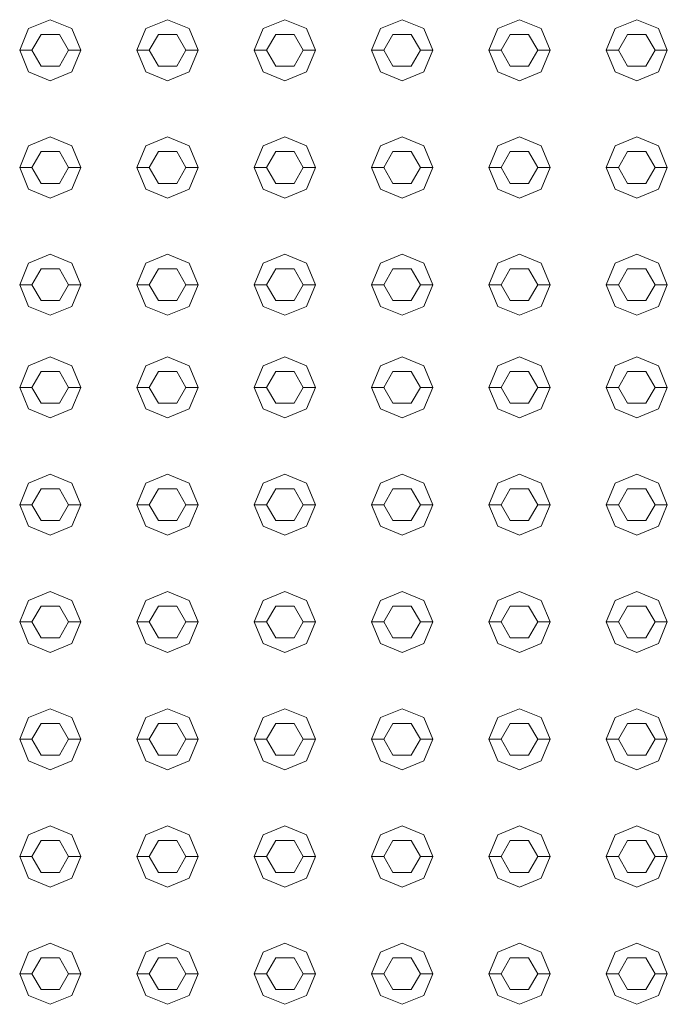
# Model space of a CAD drawing. Header units: millimetres. Extents: x -261 to 187, y -214 to 106.
# Tile 553 of 656: x -213.927 to -213.661, y 6.526 to 6.93. Entities that reach past the tile are written whole.
import ezdxf

# ---------------------------------------------------------------- set-up
doc = ezdxf.new("R2010")
doc.units = ezdxf.units.MM
doc.header["$LTSCALE"] = 0.005
doc.header["$MEASUREMENT"] = 0
doc.layers.add('IFC-Elemento construtivo genérico-Contorno', color=9, linetype='Continuous', lineweight=5)

msp = doc.modelspace()

# ---------------------------------------------------------------- linework, layer by layer
at = {"layer": 'IFC-Elemento construtivo genérico-Contorno', "lineweight": 5}
for p, q in [((-213.92315, 6.92617), (-213.91429, 6.92984)), ((-213.91429, 6.92984), (-213.90544, 6.92617)), ((-213.87506, 6.92617), (-213.8662, 6.92984)), ((-213.8662, 6.92984), (-213.85735, 6.92617)), ((-213.82697, 6.92617), (-213.81811, 6.92984)), ((-213.81811, 6.92984), (-213.80925, 6.92617)), ((-213.77887, 6.92617), (-213.77002, 6.92984)), ((-213.77002, 6.92984), (-213.76116, 6.92617)), ((-213.73078, 6.92617), (-213.72193, 6.92984)), ((-213.72193, 6.92984), (-213.71307, 6.92617)), ((-213.68269, 6.92617), (-213.67383, 6.92984)), ((-213.67383, 6.92984), (-213.66498, 6.92617)), ((-213.92682, 6.91732), (-213.92315, 6.92617)), ((-213.90544, 6.92617), (-213.90177, 6.91732)), ((-213.87873, 6.91732), (-213.87506, 6.92617)), ((-213.85735, 6.92617), (-213.85368, 6.91732)), ((-213.83063, 6.91732), (-213.82697, 6.92617)), ((-213.80925, 6.92617), (-213.80559, 6.91732)), ((-213.78254, 6.91732), (-213.77887, 6.92617)), ((-213.76116, 6.92617), (-213.7575, 6.91732)), ((-213.73445, 6.91732), (-213.73078, 6.92617)), ((-213.71307, 6.92617), (-213.7094, 6.91732)), ((-213.68636, 6.91732), (-213.68269, 6.92617)), ((-213.66498, 6.92617), (-213.66131, 6.91732)), ((-213.92181, 6.91732), (-213.91805, 6.92382)), ((-213.91805, 6.92382), (-213.91054, 6.92382)), ((-213.91054, 6.92382), (-213.90678, 6.91732)), ((-213.87372, 6.91732), (-213.86996, 6.92382)), ((-213.86996, 6.92382), (-213.86244, 6.92382)), ((-213.86244, 6.92382), (-213.85869, 6.91732)), ((-213.82562, 6.91732), (-213.82187, 6.92382)), ((-213.82187, 6.92382), (-213.81435, 6.92382)), ((-213.81435, 6.92382), (-213.8106, 6.91732)), ((-213.77753, 6.91732), (-213.77378, 6.92382)), ((-213.77378, 6.92382), (-213.76626, 6.92382)), ((-213.76626, 6.92382), (-213.7625, 6.91732)), ((-213.72944, 6.91732), (-213.72568, 6.92382)), ((-213.72568, 6.92382), (-213.71817, 6.92382)), ((-213.71817, 6.92382), (-213.71441, 6.91732)), ((-213.68135, 6.91732), (-213.67759, 6.92382)), ((-213.67759, 6.92382), (-213.67008, 6.92382)), ((-213.67008, 6.92382), (-213.66632, 6.91732)), ((-213.92682, 6.91732), (-213.92181, 6.91732)), ((-213.92682, 6.91732), (-213.92315, 6.90846)), ((-213.92181, 6.91732), (-213.91805, 6.91081)), ((-213.91054, 6.91081), (-213.90678, 6.91732)), ((-213.90678, 6.91732), (-213.90177, 6.91732)), ((-213.90544, 6.90846), (-213.90177, 6.91732)), ((-213.87873, 6.91732), (-213.87372, 6.91732)), ((-213.87873, 6.91732), (-213.87506, 6.90846)), ((-213.87372, 6.91732), (-213.86996, 6.91081)), ((-213.86244, 6.91081), (-213.85869, 6.91732)), ((-213.85869, 6.91732), (-213.85368, 6.91732)), ((-213.85735, 6.90846), (-213.85368, 6.91732)), ((-213.83063, 6.91732), (-213.82562, 6.91732)), ((-213.83063, 6.91732), (-213.82697, 6.90846)), ((-213.82562, 6.91732), (-213.82187, 6.91081)), ((-213.81435, 6.91081), (-213.8106, 6.91732)), ((-213.8106, 6.91732), (-213.80559, 6.91732)), ((-213.80925, 6.90846), (-213.80559, 6.91732)), ((-213.78254, 6.91732), (-213.77753, 6.91732)), ((-213.78254, 6.91732), (-213.77887, 6.90846)), ((-213.77753, 6.91732), (-213.77378, 6.91081)), ((-213.76626, 6.91081), (-213.7625, 6.91732)), ((-213.7625, 6.91732), (-213.7575, 6.91732)), ((-213.76116, 6.90846), (-213.7575, 6.91732)), ((-213.73445, 6.91732), (-213.72944, 6.91732)), ((-213.73445, 6.91732), (-213.73078, 6.90846)), ((-213.72944, 6.91732), (-213.72568, 6.91081)), ((-213.71817, 6.91081), (-213.71441, 6.91732)), ((-213.71441, 6.91732), (-213.7094, 6.91732)), ((-213.71307, 6.90846), (-213.7094, 6.91732)), ((-213.68636, 6.91732), (-213.68135, 6.91732)), ((-213.68636, 6.91732), (-213.68269, 6.90846)), ((-213.68135, 6.91732), (-213.67759, 6.91081)), ((-213.67008, 6.91081), (-213.66632, 6.91732)), ((-213.66632, 6.91732), (-213.66131, 6.91732)), ((-213.66498, 6.90846), (-213.66131, 6.91732)), ((-213.91805, 6.91081), (-213.91054, 6.91081)), ((-213.86996, 6.91081), (-213.86244, 6.91081)), ((-213.82187, 6.91081), (-213.81435, 6.91081)), ((-213.77378, 6.91081), (-213.76626, 6.91081)), ((-213.72568, 6.91081), (-213.71817, 6.91081)), ((-213.67759, 6.91081), (-213.67008, 6.91081)), ((-213.92315, 6.90846), (-213.91429, 6.90479)), ((-213.91429, 6.90479), (-213.90544, 6.90846)), ((-213.87506, 6.90846), (-213.8662, 6.90479)), ((-213.8662, 6.90479), (-213.85735, 6.90846)), ((-213.82697, 6.90846), (-213.81811, 6.90479)), ((-213.81811, 6.90479), (-213.80925, 6.90846)), ((-213.77887, 6.90846), (-213.77002, 6.90479)), ((-213.77002, 6.90479), (-213.76116, 6.90846)), ((-213.73078, 6.90846), (-213.72193, 6.90479)), ((-213.72193, 6.90479), (-213.71307, 6.90846)), ((-213.68269, 6.90846), (-213.67383, 6.90479)), ((-213.67383, 6.90479), (-213.66498, 6.90846)), ((-213.92315, 6.87808), (-213.91429, 6.88175)), ((-213.91429, 6.88175), (-213.90544, 6.87808)), ((-213.87506, 6.87808), (-213.8662, 6.88175)), ((-213.8662, 6.88175), (-213.85735, 6.87808)), ((-213.82697, 6.87808), (-213.81811, 6.88175)), ((-213.81811, 6.88175), (-213.80925, 6.87808)), ((-213.77887, 6.87808), (-213.77002, 6.88175)), ((-213.77002, 6.88175), (-213.76116, 6.87808)), ((-213.73078, 6.87808), (-213.72193, 6.88175)), ((-213.72193, 6.88175), (-213.71307, 6.87808)), ((-213.68269, 6.87808), (-213.67383, 6.88175)), ((-213.67383, 6.88175), (-213.66498, 6.87808)), ((-213.92682, 6.86922), (-213.92315, 6.87808)), ((-213.90544, 6.87808), (-213.90177, 6.86922)), ((-213.87873, 6.86922), (-213.87506, 6.87808)), ((-213.85735, 6.87808), (-213.85368, 6.86922)), ((-213.83063, 6.86922), (-213.82697, 6.87808)), ((-213.80925, 6.87808), (-213.80559, 6.86922)), ((-213.78254, 6.86922), (-213.77887, 6.87808)), ((-213.76116, 6.87808), (-213.7575, 6.86922)), ((-213.73445, 6.86922), (-213.73078, 6.87808)), ((-213.71307, 6.87808), (-213.7094, 6.86922)), ((-213.68636, 6.86922), (-213.68269, 6.87808)), ((-213.66498, 6.87808), (-213.66131, 6.86922)), ((-213.92181, 6.86922), (-213.91805, 6.87573)), ((-213.91805, 6.87573), (-213.91054, 6.87573)), ((-213.91054, 6.87573), (-213.90678, 6.86922)), ((-213.87372, 6.86922), (-213.86996, 6.87573)), ((-213.86996, 6.87573), (-213.86244, 6.87573)), ((-213.86244, 6.87573), (-213.85869, 6.86922)), ((-213.82562, 6.86922), (-213.82187, 6.87573)), ((-213.82187, 6.87573), (-213.81435, 6.87573)), ((-213.81435, 6.87573), (-213.8106, 6.86922)), ((-213.77753, 6.86922), (-213.77378, 6.87573)), ((-213.77378, 6.87573), (-213.76626, 6.87573)), ((-213.76626, 6.87573), (-213.7625, 6.86922)), ((-213.72944, 6.86922), (-213.72568, 6.87573)), ((-213.72568, 6.87573), (-213.71817, 6.87573)), ((-213.71817, 6.87573), (-213.71441, 6.86922)), ((-213.68135, 6.86922), (-213.67759, 6.87573)), ((-213.67759, 6.87573), (-213.67008, 6.87573)), ((-213.67008, 6.87573), (-213.66632, 6.86922)), ((-213.92682, 6.86922), (-213.92181, 6.86922)), ((-213.92682, 6.86922), (-213.92315, 6.86037)), ((-213.92181, 6.86922), (-213.91805, 6.86272)), ((-213.91054, 6.86272), (-213.90678, 6.86922)), ((-213.90678, 6.86922), (-213.90177, 6.86922)), ((-213.90544, 6.86037), (-213.90177, 6.86922)), ((-213.87873, 6.86922), (-213.87372, 6.86922)), ((-213.87873, 6.86922), (-213.87506, 6.86037)), ((-213.87372, 6.86922), (-213.86996, 6.86272)), ((-213.86244, 6.86272), (-213.85869, 6.86922)), ((-213.85869, 6.86922), (-213.85368, 6.86922)), ((-213.85735, 6.86037), (-213.85368, 6.86922)), ((-213.83063, 6.86922), (-213.82562, 6.86922)), ((-213.83063, 6.86922), (-213.82697, 6.86037)), ((-213.82562, 6.86922), (-213.82187, 6.86272)), ((-213.81435, 6.86272), (-213.8106, 6.86922)), ((-213.8106, 6.86922), (-213.80559, 6.86922)), ((-213.80925, 6.86037), (-213.80559, 6.86922)), ((-213.78254, 6.86922), (-213.77753, 6.86922)), ((-213.78254, 6.86922), (-213.77887, 6.86037)), ((-213.77753, 6.86922), (-213.77378, 6.86272)), ((-213.76626, 6.86272), (-213.7625, 6.86922)), ((-213.7625, 6.86922), (-213.7575, 6.86922)), ((-213.76116, 6.86037), (-213.7575, 6.86922)), ((-213.73445, 6.86922), (-213.72944, 6.86922)), ((-213.73445, 6.86922), (-213.73078, 6.86037)), ((-213.72944, 6.86922), (-213.72568, 6.86272)), ((-213.71817, 6.86272), (-213.71441, 6.86922)), ((-213.71441, 6.86922), (-213.7094, 6.86922)), ((-213.71307, 6.86037), (-213.7094, 6.86922)), ((-213.68636, 6.86922), (-213.68135, 6.86922)), ((-213.68636, 6.86922), (-213.68269, 6.86037)), ((-213.68135, 6.86922), (-213.67759, 6.86272)), ((-213.67008, 6.86272), (-213.66632, 6.86922)), ((-213.66632, 6.86922), (-213.66131, 6.86922)), ((-213.66498, 6.86037), (-213.66131, 6.86922)), ((-213.92315, 6.86037), (-213.91429, 6.8567)), ((-213.91805, 6.86272), (-213.91054, 6.86272)), ((-213.91429, 6.8567), (-213.90544, 6.86037)), ((-213.87506, 6.86037), (-213.8662, 6.8567)), ((-213.86996, 6.86272), (-213.86244, 6.86272)), ((-213.8662, 6.8567), (-213.85735, 6.86037)), ((-213.82697, 6.86037), (-213.81811, 6.8567)), ((-213.82187, 6.86272), (-213.81435, 6.86272)), ((-213.81811, 6.8567), (-213.80925, 6.86037)), ((-213.77887, 6.86037), (-213.77002, 6.8567)), ((-213.77378, 6.86272), (-213.76626, 6.86272)), ((-213.77002, 6.8567), (-213.76116, 6.86037)), ((-213.73078, 6.86037), (-213.72193, 6.8567)), ((-213.72568, 6.86272), (-213.71817, 6.86272)), ((-213.72193, 6.8567), (-213.71307, 6.86037)), ((-213.68269, 6.86037), (-213.67383, 6.8567)), ((-213.67759, 6.86272), (-213.67008, 6.86272)), ((-213.67383, 6.8567), (-213.66498, 6.86037)), ((-213.92315, 6.82999), (-213.91429, 6.83366)), ((-213.91429, 6.83366), (-213.90544, 6.82999)), ((-213.87506, 6.82999), (-213.8662, 6.83366)), ((-213.8662, 6.83366), (-213.85735, 6.82999)), ((-213.82697, 6.82999), (-213.81811, 6.83366)), ((-213.81811, 6.83366), (-213.80925, 6.82999)), ((-213.77887, 6.82999), (-213.77002, 6.83366)), ((-213.77002, 6.83366), (-213.76116, 6.82999)), ((-213.73078, 6.82999), (-213.72193, 6.83366)), ((-213.72193, 6.83366), (-213.71307, 6.82999)), ((-213.68269, 6.82999), (-213.67383, 6.83366)), ((-213.67383, 6.83366), (-213.66498, 6.82999)), ((-213.92682, 6.82113), (-213.92315, 6.82999)), ((-213.90544, 6.82999), (-213.90177, 6.82113)), ((-213.87873, 6.82113), (-213.87506, 6.82999)), ((-213.85735, 6.82999), (-213.85368, 6.82113)), ((-213.83063, 6.82113), (-213.82697, 6.82999)), ((-213.80925, 6.82999), (-213.80559, 6.82113)), ((-213.78254, 6.82113), (-213.77887, 6.82999)), ((-213.76116, 6.82999), (-213.7575, 6.82113)), ((-213.73445, 6.82113), (-213.73078, 6.82999)), ((-213.71307, 6.82999), (-213.7094, 6.82113)), ((-213.68636, 6.82113), (-213.68269, 6.82999)), ((-213.66498, 6.82999), (-213.66131, 6.82113)), ((-213.92181, 6.82113), (-213.91805, 6.82764)), ((-213.91805, 6.82764), (-213.91054, 6.82764)), ((-213.91054, 6.82764), (-213.90678, 6.82113)), ((-213.87372, 6.82113), (-213.86996, 6.82764)), ((-213.86996, 6.82764), (-213.86244, 6.82764)), ((-213.86244, 6.82764), (-213.85869, 6.82113)), ((-213.82562, 6.82113), (-213.82187, 6.82764)), ((-213.82187, 6.82764), (-213.81435, 6.82764)), ((-213.81435, 6.82764), (-213.8106, 6.82113)), ((-213.77753, 6.82113), (-213.77378, 6.82764)), ((-213.77378, 6.82764), (-213.76626, 6.82764)), ((-213.76626, 6.82764), (-213.7625, 6.82113)), ((-213.72944, 6.82113), (-213.72568, 6.82764)), ((-213.72568, 6.82764), (-213.71817, 6.82764)), ((-213.71817, 6.82764), (-213.71441, 6.82113)), ((-213.68135, 6.82113), (-213.67759, 6.82764)), ((-213.67759, 6.82764), (-213.67008, 6.82764)), ((-213.67008, 6.82764), (-213.66632, 6.82113)), ((-213.92682, 6.82113), (-213.92181, 6.82113)), ((-213.92682, 6.82113), (-213.92315, 6.81228)), ((-213.92181, 6.82113), (-213.91805, 6.81463)), ((-213.91054, 6.81463), (-213.90678, 6.82113)), ((-213.90678, 6.82113), (-213.90177, 6.82113)), ((-213.90544, 6.81228), (-213.90177, 6.82113)), ((-213.87873, 6.82113), (-213.87372, 6.82113)), ((-213.87873, 6.82113), (-213.87506, 6.81228)), ((-213.87372, 6.82113), (-213.86996, 6.81463)), ((-213.86244, 6.81463), (-213.85869, 6.82113)), ((-213.85869, 6.82113), (-213.85368, 6.82113)), ((-213.85735, 6.81228), (-213.85368, 6.82113)), ((-213.83063, 6.82113), (-213.82562, 6.82113)), ((-213.83063, 6.82113), (-213.82697, 6.81228)), ((-213.82562, 6.82113), (-213.82187, 6.81463)), ((-213.81435, 6.81463), (-213.8106, 6.82113)), ((-213.8106, 6.82113), (-213.80559, 6.82113)), ((-213.80925, 6.81228), (-213.80559, 6.82113)), ((-213.78254, 6.82113), (-213.77753, 6.82113)), ((-213.78254, 6.82113), (-213.77887, 6.81228)), ((-213.77753, 6.82113), (-213.77378, 6.81463)), ((-213.76626, 6.81463), (-213.7625, 6.82113)), ((-213.7625, 6.82113), (-213.7575, 6.82113)), ((-213.76116, 6.81228), (-213.7575, 6.82113)), ((-213.73445, 6.82113), (-213.72944, 6.82113)), ((-213.73445, 6.82113), (-213.73078, 6.81228)), ((-213.72944, 6.82113), (-213.72568, 6.81463)), ((-213.71817, 6.81463), (-213.71441, 6.82113)), ((-213.71441, 6.82113), (-213.7094, 6.82113)), ((-213.71307, 6.81228), (-213.7094, 6.82113)), ((-213.68636, 6.82113), (-213.68135, 6.82113)), ((-213.68636, 6.82113), (-213.68269, 6.81228)), ((-213.68135, 6.82113), (-213.67759, 6.81463)), ((-213.67008, 6.81463), (-213.66632, 6.82113)), ((-213.66632, 6.82113), (-213.66131, 6.82113)), ((-213.66498, 6.81228), (-213.66131, 6.82113)), ((-213.92315, 6.81228), (-213.91429, 6.80861)), ((-213.91805, 6.81463), (-213.91054, 6.81463)), ((-213.91429, 6.80861), (-213.90544, 6.81228)), ((-213.87506, 6.81228), (-213.8662, 6.80861)), ((-213.86996, 6.81463), (-213.86244, 6.81463)), ((-213.8662, 6.80861), (-213.85735, 6.81228)), ((-213.82697, 6.81228), (-213.81811, 6.80861)), ((-213.82187, 6.81463), (-213.81435, 6.81463)), ((-213.81811, 6.80861), (-213.80925, 6.81228)), ((-213.77887, 6.81228), (-213.77002, 6.80861)), ((-213.77378, 6.81463), (-213.76626, 6.81463)), ((-213.77002, 6.80861), (-213.76116, 6.81228)), ((-213.73078, 6.81228), (-213.72193, 6.80861)), ((-213.72568, 6.81463), (-213.71817, 6.81463)), ((-213.72193, 6.80861), (-213.71307, 6.81228)), ((-213.68269, 6.81228), (-213.67383, 6.80861)), ((-213.67759, 6.81463), (-213.67008, 6.81463)), ((-213.67383, 6.80861), (-213.66498, 6.81228)), ((-213.92315, 6.78791), (-213.91429, 6.79157)), ((-213.91429, 6.79157), (-213.90544, 6.78791)), ((-213.87506, 6.78791), (-213.8662, 6.79157)), ((-213.8662, 6.79157), (-213.85735, 6.78791)), ((-213.82697, 6.78791), (-213.81811, 6.79157)), ((-213.81811, 6.79157), (-213.80925, 6.78791)), ((-213.77887, 6.78791), (-213.77002, 6.79157)), ((-213.77002, 6.79157), (-213.76116, 6.78791)), ((-213.73078, 6.78791), (-213.72193, 6.79157)), ((-213.72193, 6.79157), (-213.71307, 6.78791)), ((-213.68269, 6.78791), (-213.67383, 6.79157)), ((-213.67383, 6.79157), (-213.66498, 6.78791)), ((-213.92682, 6.77905), (-213.92315, 6.78791)), ((-213.90544, 6.78791), (-213.90177, 6.77905)), ((-213.87873, 6.77905), (-213.87506, 6.78791)), ((-213.85735, 6.78791), (-213.85368, 6.77905)), ((-213.83063, 6.77905), (-213.82697, 6.78791)), ((-213.80925, 6.78791), (-213.80559, 6.77905)), ((-213.78254, 6.77905), (-213.77887, 6.78791)), ((-213.76116, 6.78791), (-213.7575, 6.77905)), ((-213.73445, 6.77905), (-213.73078, 6.78791)), ((-213.71307, 6.78791), (-213.7094, 6.77905)), ((-213.68636, 6.77905), (-213.68269, 6.78791)), ((-213.66498, 6.78791), (-213.66131, 6.77905)), ((-213.92181, 6.77905), (-213.91805, 6.78556)), ((-213.91805, 6.78556), (-213.91054, 6.78556)), ((-213.91054, 6.78556), (-213.90678, 6.77905)), ((-213.87372, 6.77905), (-213.86996, 6.78556)), ((-213.86996, 6.78556), (-213.86244, 6.78556)), ((-213.86244, 6.78556), (-213.85869, 6.77905)), ((-213.82562, 6.77905), (-213.82187, 6.78556)), ((-213.82187, 6.78556), (-213.81435, 6.78556)), ((-213.81435, 6.78556), (-213.8106, 6.77905)), ((-213.77753, 6.77905), (-213.77378, 6.78556)), ((-213.77378, 6.78556), (-213.76626, 6.78556)), ((-213.76626, 6.78556), (-213.7625, 6.77905)), ((-213.72944, 6.77905), (-213.72568, 6.78556)), ((-213.72568, 6.78556), (-213.71817, 6.78556)), ((-213.71817, 6.78556), (-213.71441, 6.77905)), ((-213.68135, 6.77905), (-213.67759, 6.78556)), ((-213.67759, 6.78556), (-213.67008, 6.78556)), ((-213.67008, 6.78556), (-213.66632, 6.77905)), ((-213.92682, 6.77905), (-213.92181, 6.77905)), ((-213.92682, 6.77905), (-213.92315, 6.7702)), ((-213.92181, 6.77905), (-213.91805, 6.77254)), ((-213.91054, 6.77254), (-213.90678, 6.77905)), ((-213.90678, 6.77905), (-213.90177, 6.77905)), ((-213.90544, 6.7702), (-213.90177, 6.77905)), ((-213.87873, 6.77905), (-213.87372, 6.77905)), ((-213.87873, 6.77905), (-213.87506, 6.7702)), ((-213.87372, 6.77905), (-213.86996, 6.77254)), ((-213.86244, 6.77254), (-213.85869, 6.77905)), ((-213.85869, 6.77905), (-213.85368, 6.77905)), ((-213.85735, 6.7702), (-213.85368, 6.77905)), ((-213.83063, 6.77905), (-213.82562, 6.77905)), ((-213.83063, 6.77905), (-213.82697, 6.7702)), ((-213.82562, 6.77905), (-213.82187, 6.77254)), ((-213.81435, 6.77254), (-213.8106, 6.77905)), ((-213.8106, 6.77905), (-213.80559, 6.77905)), ((-213.80925, 6.7702), (-213.80559, 6.77905)), ((-213.78254, 6.77905), (-213.77753, 6.77905)), ((-213.78254, 6.77905), (-213.77887, 6.7702)), ((-213.77753, 6.77905), (-213.77378, 6.77254)), ((-213.76626, 6.77254), (-213.7625, 6.77905)), ((-213.7625, 6.77905), (-213.7575, 6.77905)), ((-213.76116, 6.7702), (-213.7575, 6.77905)), ((-213.73445, 6.77905), (-213.72944, 6.77905)), ((-213.73445, 6.77905), (-213.73078, 6.7702)), ((-213.72944, 6.77905), (-213.72568, 6.77254)), ((-213.71817, 6.77254), (-213.71441, 6.77905)), ((-213.71441, 6.77905), (-213.7094, 6.77905)), ((-213.71307, 6.7702), (-213.7094, 6.77905)), ((-213.68636, 6.77905), (-213.68135, 6.77905)), ((-213.68636, 6.77905), (-213.68269, 6.7702)), ((-213.68135, 6.77905), (-213.67759, 6.77254)), ((-213.67008, 6.77254), (-213.66632, 6.77905)), ((-213.66632, 6.77905), (-213.66131, 6.77905)), ((-213.66498, 6.7702), (-213.66131, 6.77905)), ((-213.91805, 6.77254), (-213.91054, 6.77254)), ((-213.86996, 6.77254), (-213.86244, 6.77254)), ((-213.82187, 6.77254), (-213.81435, 6.77254)), ((-213.77378, 6.77254), (-213.76626, 6.77254)), ((-213.72568, 6.77254), (-213.71817, 6.77254)), ((-213.67759, 6.77254), (-213.67008, 6.77254)), ((-213.92315, 6.7702), (-213.91429, 6.76653)), ((-213.91429, 6.76653), (-213.90544, 6.7702)), ((-213.87506, 6.7702), (-213.8662, 6.76653)), ((-213.8662, 6.76653), (-213.85735, 6.7702)), ((-213.82697, 6.7702), (-213.81811, 6.76653)), ((-213.81811, 6.76653), (-213.80925, 6.7702)), ((-213.77887, 6.7702), (-213.77002, 6.76653)), ((-213.77002, 6.76653), (-213.76116, 6.7702)), ((-213.73078, 6.7702), (-213.72193, 6.76653)), ((-213.72193, 6.76653), (-213.71307, 6.7702)), ((-213.68269, 6.7702), (-213.67383, 6.76653)), ((-213.67383, 6.76653), (-213.66498, 6.7702)), ((-213.92315, 6.73982), (-213.91429, 6.74349)), ((-213.91429, 6.74349), (-213.90544, 6.73982)), ((-213.87506, 6.73982), (-213.8662, 6.74349)), ((-213.8662, 6.74349), (-213.85735, 6.73982)), ((-213.82697, 6.73982), (-213.81811, 6.74349)), ((-213.81811, 6.74349), (-213.80925, 6.73982)), ((-213.77887, 6.73982), (-213.77002, 6.74349)), ((-213.77002, 6.74349), (-213.76116, 6.73982)), ((-213.73078, 6.73982), (-213.72193, 6.74349)), ((-213.72193, 6.74349), (-213.71307, 6.73982)), ((-213.68269, 6.73982), (-213.67383, 6.74349)), ((-213.67383, 6.74349), (-213.66498, 6.73982)), ((-213.92682, 6.73096), (-213.92315, 6.73982)), ((-213.90544, 6.73982), (-213.90177, 6.73096)), ((-213.87873, 6.73096), (-213.87506, 6.73982)), ((-213.85735, 6.73982), (-213.85368, 6.73096)), ((-213.83063, 6.73096), (-213.82697, 6.73982)), ((-213.80925, 6.73982), (-213.80559, 6.73096)), ((-213.78254, 6.73096), (-213.77887, 6.73982)), ((-213.76116, 6.73982), (-213.7575, 6.73096)), ((-213.73445, 6.73096), (-213.73078, 6.73982)), ((-213.71307, 6.73982), (-213.7094, 6.73096)), ((-213.68636, 6.73096), (-213.68269, 6.73982)), ((-213.66498, 6.73982), (-213.66131, 6.73096)), ((-213.92181, 6.73096), (-213.91805, 6.73747)), ((-213.91805, 6.73747), (-213.91054, 6.73747)), ((-213.91054, 6.73747), (-213.90678, 6.73096)), ((-213.87372, 6.73096), (-213.86996, 6.73747)), ((-213.86996, 6.73747), (-213.86244, 6.73747)), ((-213.86244, 6.73747), (-213.85869, 6.73096)), ((-213.82562, 6.73096), (-213.82187, 6.73747)), ((-213.82187, 6.73747), (-213.81435, 6.73747)), ((-213.81435, 6.73747), (-213.8106, 6.73096)), ((-213.77753, 6.73096), (-213.77378, 6.73747)), ((-213.77378, 6.73747), (-213.76626, 6.73747)), ((-213.76626, 6.73747), (-213.7625, 6.73096)), ((-213.72944, 6.73096), (-213.72568, 6.73747)), ((-213.72568, 6.73747), (-213.71817, 6.73747)), ((-213.71817, 6.73747), (-213.71441, 6.73096)), ((-213.68135, 6.73096), (-213.67759, 6.73747)), ((-213.67759, 6.73747), (-213.67008, 6.73747)), ((-213.67008, 6.73747), (-213.66632, 6.73096)), ((-213.92682, 6.73096), (-213.92181, 6.73096)), ((-213.92682, 6.73096), (-213.92315, 6.72211)), ((-213.92181, 6.73096), (-213.91805, 6.72445)), ((-213.91054, 6.72445), (-213.90678, 6.73096)), ((-213.90678, 6.73096), (-213.90177, 6.73096)), ((-213.90544, 6.72211), (-213.90177, 6.73096)), ((-213.87873, 6.73096), (-213.87372, 6.73096)), ((-213.87873, 6.73096), (-213.87506, 6.72211)), ((-213.87372, 6.73096), (-213.86996, 6.72445)), ((-213.86244, 6.72445), (-213.85869, 6.73096)), ((-213.85869, 6.73096), (-213.85368, 6.73096)), ((-213.85735, 6.72211), (-213.85368, 6.73096)), ((-213.83063, 6.73096), (-213.82562, 6.73096)), ((-213.83063, 6.73096), (-213.82697, 6.72211)), ((-213.82562, 6.73096), (-213.82187, 6.72445)), ((-213.81435, 6.72445), (-213.8106, 6.73096)), ((-213.8106, 6.73096), (-213.80559, 6.73096)), ((-213.80925, 6.72211), (-213.80559, 6.73096)), ((-213.78254, 6.73096), (-213.77753, 6.73096)), ((-213.78254, 6.73096), (-213.77887, 6.72211)), ((-213.77753, 6.73096), (-213.77378, 6.72445)), ((-213.76626, 6.72445), (-213.7625, 6.73096)), ((-213.7625, 6.73096), (-213.7575, 6.73096)), ((-213.76116, 6.72211), (-213.7575, 6.73096)), ((-213.73445, 6.73096), (-213.72944, 6.73096)), ((-213.73445, 6.73096), (-213.73078, 6.72211)), ((-213.72944, 6.73096), (-213.72568, 6.72445)), ((-213.71817, 6.72445), (-213.71441, 6.73096)), ((-213.71441, 6.73096), (-213.7094, 6.73096)), ((-213.71307, 6.72211), (-213.7094, 6.73096)), ((-213.68636, 6.73096), (-213.68135, 6.73096)), ((-213.68636, 6.73096), (-213.68269, 6.72211)), ((-213.68135, 6.73096), (-213.67759, 6.72445)), ((-213.67008, 6.72445), (-213.66632, 6.73096)), ((-213.66632, 6.73096), (-213.66131, 6.73096)), ((-213.66498, 6.72211), (-213.66131, 6.73096)), ((-213.91805, 6.72445), (-213.91054, 6.72445)), ((-213.86996, 6.72445), (-213.86244, 6.72445)), ((-213.82187, 6.72445), (-213.81435, 6.72445)), ((-213.77378, 6.72445), (-213.76626, 6.72445)), ((-213.72568, 6.72445), (-213.71817, 6.72445)), ((-213.67759, 6.72445), (-213.67008, 6.72445)), ((-213.92315, 6.72211), (-213.91429, 6.71844)), ((-213.91429, 6.71844), (-213.90544, 6.72211)), ((-213.87506, 6.72211), (-213.8662, 6.71844)), ((-213.8662, 6.71844), (-213.85735, 6.72211)), ((-213.82697, 6.72211), (-213.81811, 6.71844)), ((-213.81811, 6.71844), (-213.80925, 6.72211)), ((-213.77887, 6.72211), (-213.77002, 6.71844)), ((-213.77002, 6.71844), (-213.76116, 6.72211)), ((-213.73078, 6.72211), (-213.72193, 6.71844)), ((-213.72193, 6.71844), (-213.71307, 6.72211)), ((-213.68269, 6.72211), (-213.67383, 6.71844)), ((-213.67383, 6.71844), (-213.66498, 6.72211)), ((-213.92315, 6.69173), (-213.91429, 6.69539)), ((-213.91429, 6.69539), (-213.90544, 6.69173)), ((-213.87506, 6.69173), (-213.8662, 6.69539)), ((-213.8662, 6.69539), (-213.85735, 6.69173)), ((-213.82697, 6.69173), (-213.81811, 6.69539)), ((-213.81811, 6.69539), (-213.80925, 6.69173)), ((-213.77887, 6.69173), (-213.77002, 6.69539)), ((-213.77002, 6.69539), (-213.76116, 6.69173)), ((-213.73078, 6.69173), (-213.72193, 6.69539)), ((-213.72193, 6.69539), (-213.71307, 6.69173)), ((-213.68269, 6.69173), (-213.67383, 6.69539)), ((-213.67383, 6.69539), (-213.66498, 6.69173)), ((-213.92682, 6.68287), (-213.92315, 6.69173)), ((-213.90544, 6.69173), (-213.90177, 6.68287)), ((-213.87873, 6.68287), (-213.87506, 6.69173)), ((-213.85735, 6.69173), (-213.85368, 6.68287)), ((-213.83063, 6.68287), (-213.82697, 6.69173)), ((-213.80925, 6.69173), (-213.80559, 6.68287)), ((-213.78254, 6.68287), (-213.77887, 6.69173)), ((-213.76116, 6.69173), (-213.7575, 6.68287)), ((-213.73445, 6.68287), (-213.73078, 6.69173)), ((-213.71307, 6.69173), (-213.7094, 6.68287)), ((-213.68636, 6.68287), (-213.68269, 6.69173)), ((-213.66498, 6.69173), (-213.66131, 6.68287)), ((-213.92181, 6.68287), (-213.91805, 6.68938)), ((-213.91805, 6.68938), (-213.91054, 6.68938)), ((-213.91054, 6.68938), (-213.90678, 6.68287)), ((-213.87372, 6.68287), (-213.86996, 6.68938)), ((-213.86996, 6.68938), (-213.86244, 6.68938)), ((-213.86244, 6.68938), (-213.85869, 6.68287)), ((-213.82562, 6.68287), (-213.82187, 6.68938)), ((-213.82187, 6.68938), (-213.81435, 6.68938)), ((-213.81435, 6.68938), (-213.8106, 6.68287)), ((-213.77753, 6.68287), (-213.77378, 6.68938)), ((-213.77378, 6.68938), (-213.76626, 6.68938)), ((-213.76626, 6.68938), (-213.7625, 6.68287)), ((-213.72944, 6.68287), (-213.72568, 6.68938)), ((-213.72568, 6.68938), (-213.71817, 6.68938)), ((-213.71817, 6.68938), (-213.71441, 6.68287)), ((-213.68135, 6.68287), (-213.67759, 6.68938)), ((-213.67759, 6.68938), (-213.67008, 6.68938)), ((-213.67008, 6.68938), (-213.66632, 6.68287)), ((-213.92682, 6.68287), (-213.92181, 6.68287)), ((-213.92682, 6.68287), (-213.92315, 6.67401)), ((-213.92181, 6.68287), (-213.91805, 6.67636)), ((-213.91054, 6.67636), (-213.90678, 6.68287)), ((-213.90678, 6.68287), (-213.90177, 6.68287)), ((-213.90544, 6.67401), (-213.90177, 6.68287)), ((-213.87873, 6.68287), (-213.87372, 6.68287)), ((-213.87873, 6.68287), (-213.87506, 6.67401)), ((-213.87372, 6.68287), (-213.86996, 6.67636)), ((-213.86244, 6.67636), (-213.85869, 6.68287)), ((-213.85869, 6.68287), (-213.85368, 6.68287)), ((-213.85735, 6.67401), (-213.85368, 6.68287)), ((-213.83063, 6.68287), (-213.82562, 6.68287)), ((-213.83063, 6.68287), (-213.82697, 6.67401)), ((-213.82562, 6.68287), (-213.82187, 6.67636)), ((-213.81435, 6.67636), (-213.8106, 6.68287)), ((-213.8106, 6.68287), (-213.80559, 6.68287)), ((-213.80925, 6.67401), (-213.80559, 6.68287)), ((-213.78254, 6.68287), (-213.77753, 6.68287)), ((-213.78254, 6.68287), (-213.77887, 6.67401)), ((-213.77753, 6.68287), (-213.77378, 6.67636)), ((-213.76626, 6.67636), (-213.7625, 6.68287)), ((-213.7625, 6.68287), (-213.7575, 6.68287)), ((-213.76116, 6.67401), (-213.7575, 6.68287)), ((-213.73445, 6.68287), (-213.72944, 6.68287)), ((-213.73445, 6.68287), (-213.73078, 6.67401)), ((-213.72944, 6.68287), (-213.72568, 6.67636)), ((-213.71817, 6.67636), (-213.71441, 6.68287)), ((-213.71441, 6.68287), (-213.7094, 6.68287)), ((-213.71307, 6.67401), (-213.7094, 6.68287)), ((-213.68636, 6.68287), (-213.68135, 6.68287)), ((-213.68636, 6.68287), (-213.68269, 6.67401)), ((-213.68135, 6.68287), (-213.67759, 6.67636)), ((-213.67008, 6.67636), (-213.66632, 6.68287)), ((-213.66632, 6.68287), (-213.66131, 6.68287)), ((-213.66498, 6.67401), (-213.66131, 6.68287)), ((-213.91805, 6.67636), (-213.91054, 6.67636)), ((-213.86996, 6.67636), (-213.86244, 6.67636)), ((-213.82187, 6.67636), (-213.81435, 6.67636)), ((-213.77378, 6.67636), (-213.76626, 6.67636)), ((-213.72568, 6.67636), (-213.71817, 6.67636)), ((-213.67759, 6.67636), (-213.67008, 6.67636)), ((-213.92315, 6.67401), (-213.91429, 6.67034)), ((-213.91429, 6.67034), (-213.90544, 6.67401)), ((-213.87506, 6.67401), (-213.8662, 6.67034)), ((-213.8662, 6.67034), (-213.85735, 6.67401)), ((-213.82697, 6.67401), (-213.81811, 6.67034)), ((-213.81811, 6.67034), (-213.80925, 6.67401)), ((-213.77887, 6.67401), (-213.77002, 6.67034)), ((-213.77002, 6.67034), (-213.76116, 6.67401)), ((-213.73078, 6.67401), (-213.72193, 6.67034)), ((-213.72193, 6.67034), (-213.71307, 6.67401)), ((-213.68269, 6.67401), (-213.67383, 6.67034)), ((-213.67383, 6.67034), (-213.66498, 6.67401)), ((-213.92315, 6.64363), (-213.91429, 6.6473)), ((-213.91429, 6.6473), (-213.90544, 6.64363)), ((-213.87506, 6.64363), (-213.8662, 6.6473)), ((-213.8662, 6.6473), (-213.85735, 6.64363)), ((-213.82697, 6.64363), (-213.81811, 6.6473)), ((-213.81811, 6.6473), (-213.80925, 6.64363)), ((-213.77887, 6.64363), (-213.77002, 6.6473)), ((-213.77002, 6.6473), (-213.76116, 6.64363)), ((-213.73078, 6.64363), (-213.72193, 6.6473)), ((-213.72193, 6.6473), (-213.71307, 6.64363)), ((-213.68269, 6.64363), (-213.67383, 6.6473)), ((-213.67383, 6.6473), (-213.66498, 6.64363)), ((-213.92682, 6.63478), (-213.92315, 6.64363)), ((-213.90544, 6.64363), (-213.90177, 6.63478)), ((-213.87873, 6.63478), (-213.87506, 6.64363)), ((-213.85735, 6.64363), (-213.85368, 6.63478)), ((-213.83063, 6.63478), (-213.82697, 6.64363)), ((-213.80925, 6.64363), (-213.80559, 6.63478)), ((-213.78254, 6.63478), (-213.77887, 6.64363)), ((-213.76116, 6.64363), (-213.7575, 6.63478)), ((-213.73445, 6.63478), (-213.73078, 6.64363)), ((-213.71307, 6.64363), (-213.7094, 6.63478)), ((-213.68636, 6.63478), (-213.68269, 6.64363)), ((-213.66498, 6.64363), (-213.66131, 6.63478)), ((-213.92181, 6.63478), (-213.91805, 6.64128)), ((-213.91805, 6.64128), (-213.91054, 6.64128)), ((-213.91054, 6.64128), (-213.90678, 6.63478)), ((-213.87372, 6.63478), (-213.86996, 6.64128)), ((-213.86996, 6.64128), (-213.86244, 6.64128)), ((-213.86244, 6.64128), (-213.85869, 6.63478)), ((-213.82562, 6.63478), (-213.82187, 6.64128)), ((-213.82187, 6.64128), (-213.81435, 6.64128)), ((-213.81435, 6.64128), (-213.8106, 6.63478)), ((-213.77753, 6.63478), (-213.77378, 6.64128)), ((-213.77378, 6.64128), (-213.76626, 6.64128)), ((-213.76626, 6.64128), (-213.7625, 6.63478)), ((-213.72944, 6.63478), (-213.72568, 6.64128)), ((-213.72568, 6.64128), (-213.71817, 6.64128)), ((-213.71817, 6.64128), (-213.71441, 6.63478)), ((-213.68135, 6.63478), (-213.67759, 6.64128)), ((-213.67759, 6.64128), (-213.67008, 6.64128)), ((-213.67008, 6.64128), (-213.66632, 6.63478)), ((-213.92682, 6.63478), (-213.92181, 6.63478)), ((-213.92682, 6.63478), (-213.92315, 6.62592)), ((-213.92181, 6.63478), (-213.91805, 6.62827)), ((-213.91054, 6.62827), (-213.90678, 6.63478)), ((-213.90678, 6.63478), (-213.90177, 6.63478)), ((-213.90544, 6.62592), (-213.90177, 6.63478)), ((-213.87873, 6.63478), (-213.87372, 6.63478)), ((-213.87873, 6.63478), (-213.87506, 6.62592)), ((-213.87372, 6.63478), (-213.86996, 6.62827)), ((-213.86244, 6.62827), (-213.85869, 6.63478)), ((-213.85869, 6.63478), (-213.85368, 6.63478)), ((-213.85735, 6.62592), (-213.85368, 6.63478)), ((-213.83063, 6.63478), (-213.82562, 6.63478)), ((-213.83063, 6.63478), (-213.82697, 6.62592)), ((-213.82562, 6.63478), (-213.82187, 6.62827)), ((-213.81435, 6.62827), (-213.8106, 6.63478)), ((-213.8106, 6.63478), (-213.80559, 6.63478)), ((-213.80925, 6.62592), (-213.80559, 6.63478)), ((-213.78254, 6.63478), (-213.77753, 6.63478)), ((-213.78254, 6.63478), (-213.77887, 6.62592)), ((-213.77753, 6.63478), (-213.77378, 6.62827)), ((-213.76626, 6.62827), (-213.7625, 6.63478)), ((-213.7625, 6.63478), (-213.7575, 6.63478)), ((-213.76116, 6.62592), (-213.7575, 6.63478)), ((-213.73445, 6.63478), (-213.72944, 6.63478)), ((-213.73445, 6.63478), (-213.73078, 6.62592)), ((-213.72944, 6.63478), (-213.72568, 6.62827)), ((-213.71817, 6.62827), (-213.71441, 6.63478)), ((-213.71441, 6.63478), (-213.7094, 6.63478)), ((-213.71307, 6.62592), (-213.7094, 6.63478)), ((-213.68636, 6.63478), (-213.68135, 6.63478)), ((-213.68636, 6.63478), (-213.68269, 6.62592)), ((-213.68135, 6.63478), (-213.67759, 6.62827)), ((-213.67008, 6.62827), (-213.66632, 6.63478)), ((-213.66632, 6.63478), (-213.66131, 6.63478)), ((-213.66498, 6.62592), (-213.66131, 6.63478)), ((-213.92315, 6.62592), (-213.91429, 6.62225)), ((-213.91805, 6.62827), (-213.91054, 6.62827)), ((-213.91429, 6.62225), (-213.90544, 6.62592)), ((-213.87506, 6.62592), (-213.8662, 6.62225)), ((-213.86996, 6.62827), (-213.86244, 6.62827)), ((-213.8662, 6.62225), (-213.85735, 6.62592)), ((-213.82697, 6.62592), (-213.81811, 6.62225)), ((-213.82187, 6.62827), (-213.81435, 6.62827)), ((-213.81811, 6.62225), (-213.80925, 6.62592)), ((-213.77887, 6.62592), (-213.77002, 6.62225)), ((-213.77378, 6.62827), (-213.76626, 6.62827)), ((-213.77002, 6.62225), (-213.76116, 6.62592)), ((-213.73078, 6.62592), (-213.72193, 6.62225)), ((-213.72568, 6.62827), (-213.71817, 6.62827)), ((-213.72193, 6.62225), (-213.71307, 6.62592)), ((-213.68269, 6.62592), (-213.67383, 6.62225)), ((-213.67759, 6.62827), (-213.67008, 6.62827)), ((-213.67383, 6.62225), (-213.66498, 6.62592)), ((-213.92315, 6.59554), (-213.91429, 6.59921)), ((-213.91429, 6.59921), (-213.90544, 6.59554)), ((-213.87506, 6.59554), (-213.8662, 6.59921)), ((-213.8662, 6.59921), (-213.85735, 6.59554)), ((-213.82697, 6.59554), (-213.81811, 6.59921)), ((-213.81811, 6.59921), (-213.80925, 6.59554)), ((-213.77887, 6.59554), (-213.77002, 6.59921)), ((-213.77002, 6.59921), (-213.76116, 6.59554)), ((-213.73078, 6.59554), (-213.72193, 6.59921)), ((-213.72193, 6.59921), (-213.71307, 6.59554)), ((-213.68269, 6.59554), (-213.67383, 6.59921)), ((-213.67383, 6.59921), (-213.66498, 6.59554)), ((-213.92682, 6.58669), (-213.92315, 6.59554)), ((-213.90544, 6.59554), (-213.90177, 6.58669)), ((-213.87873, 6.58669), (-213.87506, 6.59554)), ((-213.85735, 6.59554), (-213.85368, 6.58669)), ((-213.83063, 6.58669), (-213.82697, 6.59554)), ((-213.80925, 6.59554), (-213.80559, 6.58669)), ((-213.78254, 6.58669), (-213.77887, 6.59554)), ((-213.76116, 6.59554), (-213.7575, 6.58669)), ((-213.73445, 6.58669), (-213.73078, 6.59554)), ((-213.71307, 6.59554), (-213.7094, 6.58669)), ((-213.68636, 6.58669), (-213.68269, 6.59554)), ((-213.66498, 6.59554), (-213.66131, 6.58669)), ((-213.92181, 6.58669), (-213.91805, 6.59319)), ((-213.91805, 6.59319), (-213.91054, 6.59319)), ((-213.91054, 6.59319), (-213.90678, 6.58669)), ((-213.87372, 6.58669), (-213.86996, 6.59319)), ((-213.86996, 6.59319), (-213.86244, 6.59319)), ((-213.86244, 6.59319), (-213.85869, 6.58669)), ((-213.82562, 6.58669), (-213.82187, 6.59319)), ((-213.82187, 6.59319), (-213.81435, 6.59319)), ((-213.81435, 6.59319), (-213.8106, 6.58669)), ((-213.77753, 6.58669), (-213.77378, 6.59319)), ((-213.77378, 6.59319), (-213.76626, 6.59319)), ((-213.76626, 6.59319), (-213.7625, 6.58669)), ((-213.72944, 6.58669), (-213.72568, 6.59319)), ((-213.72568, 6.59319), (-213.71817, 6.59319)), ((-213.71817, 6.59319), (-213.71441, 6.58669)), ((-213.68135, 6.58669), (-213.67759, 6.59319)), ((-213.67759, 6.59319), (-213.67008, 6.59319)), ((-213.67008, 6.59319), (-213.66632, 6.58669)), ((-213.92682, 6.58669), (-213.92181, 6.58669)), ((-213.92682, 6.58669), (-213.92315, 6.57783)), ((-213.92181, 6.58669), (-213.91805, 6.58018)), ((-213.91054, 6.58018), (-213.90678, 6.58669)), ((-213.90678, 6.58669), (-213.90177, 6.58669)), ((-213.90544, 6.57783), (-213.90177, 6.58669)), ((-213.87873, 6.58669), (-213.87372, 6.58669)), ((-213.87873, 6.58669), (-213.87506, 6.57783)), ((-213.87372, 6.58669), (-213.86996, 6.58018)), ((-213.86244, 6.58018), (-213.85869, 6.58669)), ((-213.85869, 6.58669), (-213.85368, 6.58669)), ((-213.85735, 6.57783), (-213.85368, 6.58669)), ((-213.83063, 6.58669), (-213.82562, 6.58669)), ((-213.83063, 6.58669), (-213.82697, 6.57783)), ((-213.82562, 6.58669), (-213.82187, 6.58018)), ((-213.81435, 6.58018), (-213.8106, 6.58669)), ((-213.8106, 6.58669), (-213.80559, 6.58669)), ((-213.80925, 6.57783), (-213.80559, 6.58669)), ((-213.78254, 6.58669), (-213.77753, 6.58669)), ((-213.78254, 6.58669), (-213.77887, 6.57783)), ((-213.77753, 6.58669), (-213.77378, 6.58018)), ((-213.76626, 6.58018), (-213.7625, 6.58669)), ((-213.7625, 6.58669), (-213.7575, 6.58669)), ((-213.76116, 6.57783), (-213.7575, 6.58669)), ((-213.73445, 6.58669), (-213.72944, 6.58669)), ((-213.73445, 6.58669), (-213.73078, 6.57783)), ((-213.72944, 6.58669), (-213.72568, 6.58018)), ((-213.71817, 6.58018), (-213.71441, 6.58669)), ((-213.71441, 6.58669), (-213.7094, 6.58669)), ((-213.71307, 6.57783), (-213.7094, 6.58669)), ((-213.68636, 6.58669), (-213.68135, 6.58669)), ((-213.68636, 6.58669), (-213.68269, 6.57783)), ((-213.68135, 6.58669), (-213.67759, 6.58018)), ((-213.67008, 6.58018), (-213.66632, 6.58669)), ((-213.66632, 6.58669), (-213.66131, 6.58669)), ((-213.66498, 6.57783), (-213.66131, 6.58669)), ((-213.92315, 6.57783), (-213.91429, 6.57416)), ((-213.91805, 6.58018), (-213.91054, 6.58018)), ((-213.91429, 6.57416), (-213.90544, 6.57783)), ((-213.87506, 6.57783), (-213.8662, 6.57416)), ((-213.86996, 6.58018), (-213.86244, 6.58018)), ((-213.8662, 6.57416), (-213.85735, 6.57783)), ((-213.82697, 6.57783), (-213.81811, 6.57416)), ((-213.82187, 6.58018), (-213.81435, 6.58018)), ((-213.81811, 6.57416), (-213.80925, 6.57783)), ((-213.77887, 6.57783), (-213.77002, 6.57416)), ((-213.77378, 6.58018), (-213.76626, 6.58018)), ((-213.77002, 6.57416), (-213.76116, 6.57783)), ((-213.73078, 6.57783), (-213.72193, 6.57416)), ((-213.72568, 6.58018), (-213.71817, 6.58018)), ((-213.72193, 6.57416), (-213.71307, 6.57783)), ((-213.68269, 6.57783), (-213.67383, 6.57416)), ((-213.67759, 6.58018), (-213.67008, 6.58018)), ((-213.67383, 6.57416), (-213.66498, 6.57783)), ((-213.92315, 6.54745), (-213.91429, 6.55112)), ((-213.91429, 6.55112), (-213.90544, 6.54745)), ((-213.87506, 6.54745), (-213.8662, 6.55112)), ((-213.8662, 6.55112), (-213.85735, 6.54745)), ((-213.82697, 6.54745), (-213.81811, 6.55112)), ((-213.81811, 6.55112), (-213.80925, 6.54745)), ((-213.77887, 6.54745), (-213.77002, 6.55112)), ((-213.77002, 6.55112), (-213.76116, 6.54745)), ((-213.73078, 6.54745), (-213.72193, 6.55112)), ((-213.72193, 6.55112), (-213.71307, 6.54745)), ((-213.68269, 6.54745), (-213.67383, 6.55112)), ((-213.67383, 6.55112), (-213.66498, 6.54745)), ((-213.92682, 6.53859), (-213.92315, 6.54745)), ((-213.90544, 6.54745), (-213.90177, 6.53859)), ((-213.87873, 6.53859), (-213.87506, 6.54745)), ((-213.85735, 6.54745), (-213.85368, 6.53859)), ((-213.83063, 6.53859), (-213.82697, 6.54745)), ((-213.80925, 6.54745), (-213.80559, 6.53859)), ((-213.78254, 6.53859), (-213.77887, 6.54745)), ((-213.76116, 6.54745), (-213.7575, 6.53859)), ((-213.73445, 6.53859), (-213.73078, 6.54745)), ((-213.71307, 6.54745), (-213.7094, 6.53859)), ((-213.68636, 6.53859), (-213.68269, 6.54745)), ((-213.66498, 6.54745), (-213.66131, 6.53859)), ((-213.92181, 6.53859), (-213.91805, 6.5451)), ((-213.91805, 6.5451), (-213.91054, 6.5451)), ((-213.91054, 6.5451), (-213.90678, 6.53859)), ((-213.87372, 6.53859), (-213.86996, 6.5451)), ((-213.86996, 6.5451), (-213.86244, 6.5451)), ((-213.86244, 6.5451), (-213.85869, 6.53859)), ((-213.82562, 6.53859), (-213.82187, 6.5451)), ((-213.82187, 6.5451), (-213.81435, 6.5451)), ((-213.81435, 6.5451), (-213.8106, 6.53859)), ((-213.77753, 6.53859), (-213.77378, 6.5451)), ((-213.77378, 6.5451), (-213.76626, 6.5451)), ((-213.76626, 6.5451), (-213.7625, 6.53859)), ((-213.72944, 6.53859), (-213.72568, 6.5451)), ((-213.72568, 6.5451), (-213.71817, 6.5451)), ((-213.71817, 6.5451), (-213.71441, 6.53859)), ((-213.68135, 6.53859), (-213.67759, 6.5451)), ((-213.67759, 6.5451), (-213.67008, 6.5451)), ((-213.67008, 6.5451), (-213.66632, 6.53859)), ((-213.92682, 6.53859), (-213.92181, 6.53859)), ((-213.92682, 6.53859), (-213.92315, 6.52974)), ((-213.92181, 6.53859), (-213.91805, 6.53209)), ((-213.91054, 6.53209), (-213.90678, 6.53859)), ((-213.90678, 6.53859), (-213.90177, 6.53859)), ((-213.90544, 6.52974), (-213.90177, 6.53859)), ((-213.87873, 6.53859), (-213.87372, 6.53859)), ((-213.87873, 6.53859), (-213.87506, 6.52974)), ((-213.87372, 6.53859), (-213.86996, 6.53209)), ((-213.86244, 6.53209), (-213.85869, 6.53859)), ((-213.85869, 6.53859), (-213.85368, 6.53859)), ((-213.85735, 6.52974), (-213.85368, 6.53859)), ((-213.83063, 6.53859), (-213.82562, 6.53859)), ((-213.83063, 6.53859), (-213.82697, 6.52974)), ((-213.82562, 6.53859), (-213.82187, 6.53209)), ((-213.81435, 6.53209), (-213.8106, 6.53859)), ((-213.8106, 6.53859), (-213.80559, 6.53859)), ((-213.80925, 6.52974), (-213.80559, 6.53859)), ((-213.78254, 6.53859), (-213.77753, 6.53859)), ((-213.78254, 6.53859), (-213.77887, 6.52974)), ((-213.77753, 6.53859), (-213.77378, 6.53209)), ((-213.76626, 6.53209), (-213.7625, 6.53859)), ((-213.7625, 6.53859), (-213.7575, 6.53859)), ((-213.76116, 6.52974), (-213.7575, 6.53859)), ((-213.73445, 6.53859), (-213.72944, 6.53859)), ((-213.73445, 6.53859), (-213.73078, 6.52974)), ((-213.72944, 6.53859), (-213.72568, 6.53209)), ((-213.71817, 6.53209), (-213.71441, 6.53859)), ((-213.71441, 6.53859), (-213.7094, 6.53859)), ((-213.71307, 6.52974), (-213.7094, 6.53859)), ((-213.68636, 6.53859), (-213.68135, 6.53859)), ((-213.68636, 6.53859), (-213.68269, 6.52974)), ((-213.68135, 6.53859), (-213.67759, 6.53209)), ((-213.67008, 6.53209), (-213.66632, 6.53859)), ((-213.66632, 6.53859), (-213.66131, 6.53859)), ((-213.66498, 6.52974), (-213.66131, 6.53859)), ((-213.92315, 6.52974), (-213.91429, 6.52607)), ((-213.91805, 6.53209), (-213.91054, 6.53209)), ((-213.91429, 6.52607), (-213.90544, 6.52974)), ((-213.87506, 6.52974), (-213.8662, 6.52607)), ((-213.86996, 6.53209), (-213.86244, 6.53209)), ((-213.8662, 6.52607), (-213.85735, 6.52974)), ((-213.82697, 6.52974), (-213.81811, 6.52607)), ((-213.82187, 6.53209), (-213.81435, 6.53209)), ((-213.81811, 6.52607), (-213.80925, 6.52974)), ((-213.77887, 6.52974), (-213.77002, 6.52607)), ((-213.77378, 6.53209), (-213.76626, 6.53209)), ((-213.77002, 6.52607), (-213.76116, 6.52974)), ((-213.73078, 6.52974), (-213.72193, 6.52607)), ((-213.72568, 6.53209), (-213.71817, 6.53209)), ((-213.72193, 6.52607), (-213.71307, 6.52974)), ((-213.68269, 6.52974), (-213.67383, 6.52607)), ((-213.67759, 6.53209), (-213.67008, 6.53209)), ((-213.67383, 6.52607), (-213.66498, 6.52974))]:
    msp.add_line(p, q, dxfattribs=at)

doc.saveas('drawing.dxf')
